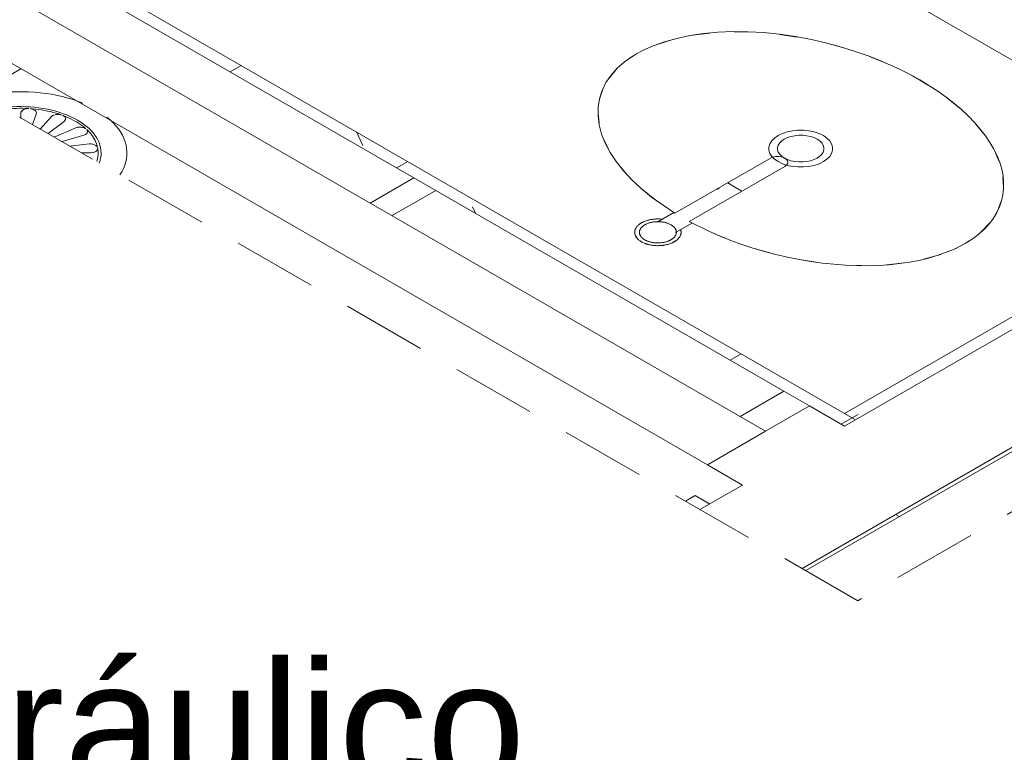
# Model space of a CAD drawing. Header units: millimetres. Extents: x 567 to 934, y -1 to 364.
# Tile 730 of 1056: x 733.24 to 735.58, y 125.29 to 127.03. Entities that reach past the tile are written whole.
import ezdxf

# ---------------------------------------------------------------- set-up
doc = ezdxf.new("R2010")
doc.units = ezdxf.units.MM
doc.header["$MEASUREMENT"] = 0
doc.linetypes.add('JIS_02_2.0', pattern=[0.3, 0.2, -0.1])
doc.linetypes.add('NULL', pattern=[0])
doc.layers.add('ARQ FINA', color=8, linetype='Continuous')
doc.layers.add('DI-Área do detalhe', color=10, linetype='JIS_02_2.0', lineweight=0)
doc.layers.add('Textos', color=7, linetype='Continuous', lineweight=9)
doc.styles.add('ArialBlack', font='txt')

msp = doc.modelspace()

# ---------------------------------------------------------------- linework, layer by layer
at = {"layer": 'ARQ FINA', "lineweight": 5}
for p, q in [((732.3966, 128.7777), (736.1231, 126.6262)), ((739.0598, 128.2917), (735.1964, 126.0612)), ((735.2224, 126.0762), (731.4699, 128.2427)), ((735.0953, 125.7228), (739.3023, 128.1517)), ((735.104, 125.7178), (739.3109, 128.1467)), ((735.0089, 126.0495), (731.4236, 128.1195)), ((731.285, 128.0395), (734.8704, 125.9695)), ((733.3462, 127.1295), (734.1732, 126.652)), ((733.2392, 126.9112), (733.1381, 126.8528)), ((733.2395, 126.8073), (733.239, 126.7946)), ((733.3117, 126.7977), (733.2853, 126.7678)), ((733.3695, 126.771), (733.3186, 126.7486)), ((733.3373, 126.7379), (733.3891, 126.7531)), ((733.4015, 126.7325), (733.356, 126.7271)), ((733.3836, 126.7111), (733.4057, 126.7114)), ((734.7934, 126.5677), (735.0221, 126.6998)), ((735.0544, 126.6792), (734.8274, 126.5482)), ((734.1732, 126.652), (734.0693, 126.592)), ((734.2252, 126.622), (734.1732, 126.652)), ((734.1213, 126.562), (734.2252, 126.622)), ((734.2252, 126.622), (735.0522, 126.1445)), ((734.8996, 126.6271), (734.8939, 126.6238)), ((734.9375, 126.629), (734.9187, 126.6399)), ((734.9525, 126.6203), (734.9375, 126.629)), ((736.1231, 126.6262), (735.1964, 126.0912)), ((734.7911, 126.5694), (734.7509, 126.5463)), ((734.7948, 126.5215), (734.8349, 126.5447)), ((734.9483, 126.0845), (735.0522, 126.1445)), ((735.0522, 126.1445), (735.1129, 126.1095)), ((735.1129, 126.1095), (735.0089, 126.0495)), ((735.1964, 126.0612), (735.1129, 126.1095)), ((735.1964, 126.0912), (735.2224, 126.0762)), ((734.8704, 125.9695), (735.0089, 126.0495)), ((734.8704, 125.9695), (734.954, 125.9212)), ((734.954, 125.9212), (734.8528, 125.8628)), ((734.8414, 125.8962), (734.8182, 125.8828)), ((734.876, 125.8762), (734.8414, 125.8962)), ((735.3177, 125.8512), (735.3263, 125.8462))]:
    msp.add_line(p, q, dxfattribs=at)
at = {"layer": 'ARQ FINA', "linetype": 'Continuous', "lineweight": 5}
for p, q in [((733.7366, 126.9041), (733.7626, 126.9191)), ((734.0366, 126.7609), (734.0514, 126.729)), ((734.1325, 126.6755), (734.1585, 126.6905)), ((734.3124, 126.583), (734.3196, 126.5675)), ((734.9244, 126.2183), (734.9504, 126.2333)), ((735.1884, 126.0659), (735.2144, 126.0809)), ((735.2144, 126.0809), (735.2286, 126.0891))]:
    msp.add_line(p, q, dxfattribs=at)
at = {"layer": 'ARQ FINA', "lineweight": 5}
for points in [[(734.8274, 126.5482), (734.8756, 126.5242), (734.9005, 126.5133), (734.9259, 126.5031), (734.9521, 126.4936), (734.9788, 126.4848), (735.006, 126.4767), (735.0332, 126.4695), (735.0606, 126.4631), (735.0884, 126.4576), (735.1161, 126.4529), (735.1436, 126.4491), (735.1709, 126.4462), (735.1981, 126.4442), (735.225, 126.4431), (735.2513, 126.4429), (735.2771, 126.4437), (735.3024, 126.4454), (735.327, 126.4479), (735.3507, 126.4514), (735.3735, 126.4557), (735.3956, 126.461), (735.4167, 126.4671), (735.4366, 126.474), (735.4553, 126.4817), (735.4729, 126.4903), (735.4894, 126.4996), (735.5044, 126.5095), (735.518, 126.5202), (735.5303, 126.5316), (735.5412, 126.5437), (735.5506, 126.5562), (735.5584, 126.5693), (735.5648, 126.583), (735.5696, 126.5971), (735.5728, 126.6115), (735.5744, 126.6263), (735.5744, 126.6415), (735.5729, 126.657), (735.5698, 126.6726), (735.5651, 126.6883), (735.5588, 126.7043), (735.551, 126.7203), (735.5418, 126.7362), (735.531, 126.7521), (735.5188, 126.7679), (735.5051, 126.7836), (735.4902, 126.799), (735.474, 126.8142), (735.4564, 126.8291), (735.4376, 126.8437), (735.4178, 126.8578), (735.3969, 126.8714), (735.3749, 126.8847), (735.352, 126.8974), (735.3283, 126.9094), (735.3039, 126.9208), (735.2786, 126.9316), (735.2527, 126.9418), (735.2265, 126.9511), (735.1998, 126.9597), (735.1726, 126.9676), (735.1451, 126.9746), (735.1176, 126.9808), (735.0797, 126.9879), (735.0416, 126.9934), (735.0041, 126.9971), (734.967, 126.9992), (734.9306, 126.9995), (734.8954, 126.9981), (734.8614, 126.9949), (734.8286, 126.9901), (734.7978, 126.9836), (734.7686, 126.9755), (734.7414, 126.9657), (734.7166, 126.9545), (734.6939, 126.9418), (734.6737, 126.9277), (734.6563, 126.9124), (734.6415, 126.8958), (734.6294, 126.8782), (734.6203, 126.8597), (734.6141, 126.8401), (734.6109, 126.8199), (734.6107, 126.7992), (734.6135, 126.7778), (734.6192, 126.7561), (734.6279, 126.7344), (734.6396, 126.7123), (734.654, 126.6904), (734.6621, 126.6796), (734.671, 126.6688), (734.6909, 126.6474), (734.7131, 126.6264), (734.7375, 126.6063), (734.7934, 126.5677)], [(734.8329, 126.9906), (734.8347, 126.9909), (734.8763, 126.9962)], [(734.9338, 126.9991), (734.9761, 126.9984)], [(735.0419, 126.9929), (735.084, 126.9867)], [(734.7465, 126.9677), (734.788, 126.981)], [(735.1513, 126.9727), (735.1945, 126.961)], [(734.6804, 126.9327), (734.702, 126.9467)], [(734.702, 126.9467), (734.7138, 126.9531)], [(735.2572, 126.9398), (735.2915, 126.926), (735.3, 126.9223)], [(734.6367, 126.8891), (734.6571, 126.9131)], [(735.3553, 126.8953), (735.375, 126.8843), (735.3938, 126.8731)], [(733.3866, 126.8292), (733.3751, 126.8337), (733.3632, 126.8379), (733.3509, 126.8416), (733.3382, 126.845), (733.3253, 126.8479), (733.3121, 126.8505), (733.2987, 126.8526), (733.2851, 126.8543), (733.2714, 126.8555), (733.2575, 126.8563), (733.2436, 126.8567), (733.2297, 126.8566), (733.2159, 126.8561), (733.2021, 126.8551), (733.1884, 126.8537), (733.1748, 126.8519), (733.1615, 126.8496), (733.1484, 126.8469), (733.1484, 126.8469)], [(734.6145, 126.8393), (734.6219, 126.8624)], [(735.4404, 126.8412), (735.4471, 126.8361), (735.4708, 126.8165)], [(733.3741, 126.7891), (733.3663, 126.7933), (733.3582, 126.7973), (733.3497, 126.801), (733.3408, 126.8044), (733.3316, 126.8076), (733.3221, 126.8104), (733.3124, 126.8129), (733.3024, 126.8151), (733.2923, 126.817), (733.282, 126.8185), (733.2715, 126.8197), (733.261, 126.8206), (733.2503, 126.8211), (733.2397, 126.8213), (733.229, 126.8212), (733.2184, 126.8207), (733.2078, 126.8198), (733.1973, 126.8186), (733.1973, 126.8186)], [(733.2581, 126.8167), (733.2507, 126.8171), (733.2434, 126.8173), (733.2361, 126.8173), (733.2287, 126.8171), (733.2214, 126.8168), (733.2141, 126.8163), (733.2068, 126.8156), (733.2033, 126.8152)], [(733.2395, 126.8073), (733.2406, 126.81), (733.2427, 126.8122), (733.2454, 126.814), (733.2486, 126.8153), (733.2503, 126.8158), (733.2512, 126.816), (733.2521, 126.8162), (733.253, 126.8164), (733.2539, 126.8165), (733.2548, 126.8166), (733.2556, 126.8167), (733.2563, 126.8167), (733.257, 126.8167), (733.2581, 126.8167)], [(733.2418, 126.8114), (733.2395, 126.8073)], [(733.3355, 126.8016), (733.3292, 126.8037), (733.3227, 126.8057), (733.3161, 126.8076), (733.3093, 126.8093), (733.3025, 126.8108), (733.2955, 126.8122), (733.2885, 126.8134), (733.2814, 126.8145), (733.2742, 126.8154), (733.267, 126.8161), (733.2615, 126.8165)], [(733.2615, 126.8165), (733.2632, 126.8163), (733.2637, 126.8162), (733.2643, 126.816), (733.2655, 126.8157), (733.2668, 126.8154), (733.2674, 126.8152), (733.268, 126.815), (733.2691, 126.8145), (733.2702, 126.8139), (733.2728, 126.8122), (733.2748, 126.8101), (733.2759, 126.8077), (733.276, 126.8049)], [(733.276, 126.8049), (733.2724, 126.7948), (733.2676, 126.7814), (733.2666, 126.7786)], [(733.276, 126.8049), (733.2753, 126.8092)], [(734.6132, 126.7836), (734.6112, 126.8041)], [(733.3428, 126.7865), (733.3319, 126.7782), (733.3176, 126.7674), (733.304, 126.7571)], [(733.3117, 126.7977), (733.3147, 126.7999), (733.3182, 126.8013), (733.322, 126.8023), (733.3259, 126.8027), (733.3278, 126.8027), (733.3288, 126.8027), (733.3297, 126.8026), (733.3306, 126.8025), (733.3315, 126.8024), (733.3324, 126.8023), (733.3332, 126.8021), (733.3339, 126.802), (733.3345, 126.8018), (733.3355, 126.8016)], [(733.3167, 126.8008), (733.3117, 126.7977)], [(733.3691, 126.7862), (733.3638, 126.7892), (733.3583, 126.792), (733.3526, 126.7947), (733.3468, 126.7972), (733.3407, 126.7996), (733.3384, 126.8005)], [(733.3384, 126.8005), (733.3398, 126.7998), (733.3402, 126.7996), (733.3406, 126.7994), (733.3414, 126.7988), (733.3423, 126.7982), (733.3427, 126.7978), (733.3431, 126.7975), (733.3437, 126.7968), (733.3443, 126.796), (733.3454, 126.7938), (733.3456, 126.7914), (733.3448, 126.7889), (733.3428, 126.7865)], [(733.3428, 126.7865), (733.3454, 126.7904)], [(733.3938, 126.7685), (733.3898, 126.772), (733.3854, 126.7755), (733.3809, 126.7788), (733.3761, 126.782), (733.3711, 126.7851), (733.3691, 126.7862)], [(733.4253, 126.687), (733.4273, 126.6931), (733.4288, 126.6992), (733.4297, 126.7053), (733.4299, 126.7115), (733.4296, 126.7176), (733.4287, 126.7238), (733.4272, 126.7299), (733.4251, 126.7359), (733.4224, 126.7419), (733.4191, 126.7477), (733.4153, 126.7535), (733.411, 126.7591), (733.4061, 126.7646), (733.4006, 126.7699), (733.3947, 126.775), (733.3883, 126.7799), (733.3814, 126.7846), (733.3741, 126.7891), (733.3741, 126.7891)], [(733.4742, 126.6588), (733.4789, 126.6664), (733.4828, 126.6741), (733.486, 126.6819), (733.4884, 126.6898), (733.4901, 126.6977), (733.491, 126.7058), (733.4911, 126.7138), (733.4905, 126.7218), (733.4891, 126.7298), (733.487, 126.7377), (733.484, 126.7456), (733.4804, 126.7533), (733.476, 126.7609), (733.4709, 126.7684), (733.4651, 126.7757), (733.4586, 126.7828), (733.4514, 126.7897), (733.4436, 126.7963), (733.4436, 126.7963)], [(733.3695, 126.771), (733.3738, 126.7722), (733.3781, 126.7726), (733.3823, 126.7725), (733.386, 126.7719), (733.3878, 126.7714), (733.3886, 126.7712), (733.3894, 126.7709), (733.3902, 126.7706), (733.3909, 126.7702), (733.3916, 126.7699), (733.3922, 126.7696), (733.3927, 126.7693), (733.3931, 126.769), (733.3938, 126.7685)], [(733.3764, 126.7725), (733.3695, 126.771)], [(733.3957, 126.7668), (733.3964, 126.7659), (733.3966, 126.7656), (733.3968, 126.7653), (733.3971, 126.7645), (733.3974, 126.7637), (733.3975, 126.7633), (733.3976, 126.7629), (733.3977, 126.7621), (733.3976, 126.7613), (733.3969, 126.759), (733.3953, 126.7569), (733.3927, 126.7548), (733.3891, 126.7531)], [(733.4216, 126.7241), (733.4205, 126.7283), (733.4192, 126.7325), (733.4176, 126.7366), (733.4157, 126.7407), (733.4135, 126.7448), (733.4111, 126.7488), (733.4083, 126.7527), (733.4053, 126.7566), (733.402, 126.7604), (733.3985, 126.7641), (733.3957, 126.7668)], [(735.146, 126.7525), (735.1358, 126.7574), (735.1243, 126.7612), (735.1119, 126.7638), (735.0988, 126.7651), (735.0856, 126.7651), (735.0725, 126.7638), (735.0601, 126.7612), (735.0486, 126.7574), (735.0384, 126.7525), (735.0299, 126.7466), (735.0233, 126.74), (735.0188, 126.7328), (735.0165, 126.7252), (735.0165, 126.7176), (735.0188, 126.71), (735.0233, 126.7029), (735.0299, 126.6962), (735.0384, 126.6904), (735.0486, 126.6854), (735.0601, 126.6816), (735.0725, 126.679), (735.0856, 126.6777), (735.0988, 126.6777), (735.1119, 126.679), (735.1243, 126.6816), (735.1358, 126.6854), (735.146, 126.6904), (735.1545, 126.6962), (735.1611, 126.7029), (735.1657, 126.71), (735.168, 126.7176), (735.168, 126.7252), (735.1657, 126.7328), (735.1611, 126.74), (735.1545, 126.7466), (735.146, 126.7525)], [(735.5076, 126.7803), (735.528, 126.7554)], [(733.3891, 126.7531), (733.3944, 126.756)], [(734.6348, 126.7221), (734.6254, 126.7417)], [(735.1312, 126.7439), (735.1238, 126.7475), (735.1155, 126.7502), (735.1065, 126.7521), (735.097, 126.7531), (735.0874, 126.7531), (735.0779, 126.7521), (735.0689, 126.7502), (735.0606, 126.7475), (735.0532, 126.7439), (735.0471, 126.7397), (735.0423, 126.7349), (735.039, 126.7296), (735.0373, 126.7242), (735.0373, 126.7186), (735.039, 126.7132), (735.0423, 126.708), (735.0471, 126.7032), (735.0532, 126.6989), (735.0606, 126.6953), (735.0689, 126.6926), (735.0779, 126.6907), (735.0874, 126.6897), (735.097, 126.6897), (735.1065, 126.6907), (735.1155, 126.6926), (735.1238, 126.6953), (735.1312, 126.6989), (735.1374, 126.7032), (735.1422, 126.708), (735.1454, 126.7132), (735.1471, 126.7186), (735.1471, 126.7242), (735.1454, 126.7296), (735.1422, 126.7349), (735.1374, 126.7397), (735.1312, 126.7439)], [(733.4015, 126.7325), (733.4063, 126.7324), (733.4105, 126.7317), (733.4141, 126.7306), (733.4171, 126.7291), (733.4183, 126.7283), (733.4189, 126.7278), (733.4194, 126.7274), (733.4198, 126.7269), (733.4203, 126.7264), (733.4206, 126.7259), (733.4209, 126.7255), (733.4211, 126.7251), (733.4213, 126.7247), (733.4216, 126.7241)], [(733.4089, 126.7321), (733.4015, 126.7325)], [(733.422, 126.7221), (733.4219, 126.7211), (733.4219, 126.7208), (733.4218, 126.7205), (733.4216, 126.7197), (733.4212, 126.7189), (733.421, 126.7185), (733.4208, 126.7181), (733.4202, 126.7174), (733.4195, 126.7166), (733.4172, 126.7148), (733.4141, 126.7132), (733.4103, 126.712), (733.4057, 126.7114)], [(733.4057, 126.7114), (733.4126, 126.7127)], [(733.4194, 126.6905), (733.4204, 126.6936), (733.4215, 126.6978), (733.4222, 126.702), (733.4227, 126.7062), (733.4229, 126.7105), (733.4228, 126.7147), (733.4224, 126.719), (733.422, 126.7221)], [(735.5523, 126.7165), (735.563, 126.6922)], [(735.0544, 126.6792), (735.057, 126.681), (735.0591, 126.683), (735.0605, 126.6852), (735.0613, 126.6875), (735.0614, 126.6899), (735.0608, 126.6922), (735.0595, 126.6944), (735.0577, 126.6965), (735.0552, 126.6984), (735.0522, 126.7), (735.0488, 126.7013), (735.0451, 126.7022), (735.0411, 126.7028), (735.0371, 126.7029), (735.033, 126.7027), (735.0291, 126.7021), (735.0254, 126.7011), (735.0221, 126.6998)], [(734.6816, 126.6577), (734.6802, 126.6591), (734.6636, 126.6786)], [(735.5726, 126.6542), (735.5739, 126.6298)], [(734.7515, 126.5961), (734.7379, 126.6064), (734.7239, 126.6177)], [(735.5689, 126.5966), (735.5596, 126.5724), (735.5592, 126.5716)], [(734.7636, 126.5536), (734.7614, 126.5538), (734.7592, 126.5539), (734.757, 126.5541), (734.7548, 126.5541), (734.7526, 126.5542), (734.7504, 126.5541), (734.7482, 126.5541), (734.746, 126.5539), (734.7438, 126.5537), (734.7417, 126.5535), (734.7395, 126.5532), (734.7374, 126.5529), (734.7353, 126.5525), (734.7332, 126.5521), (734.7312, 126.5516), (734.7292, 126.5511), (734.7272, 126.5505), (734.7253, 126.5499), (734.7234, 126.5492), (734.7215, 126.5485), (734.7197, 126.5478), (734.718, 126.547), (734.7163, 126.5462), (734.7147, 126.5453), (734.7139, 126.5448)], [(734.7181, 126.547), (734.7176, 126.5468), (734.7171, 126.5466), (734.7166, 126.5463), (734.7162, 126.5461), (734.7157, 126.5459), (734.7152, 126.5456), (734.7148, 126.5454), (734.7143, 126.5451), (734.7139, 126.5448)], [(734.7839, 126.5044), (734.7851, 126.5052), (734.7862, 126.5059), (734.7873, 126.5067), (734.7884, 126.5075), (734.7894, 126.5083), (734.7903, 126.5092), (734.7912, 126.5101), (734.792, 126.511), (734.7928, 126.5119), (734.7935, 126.5128), (734.7941, 126.5138), (734.7947, 126.5147), (734.7952, 126.5157), (734.7956, 126.5167), (734.7959, 126.5177), (734.7962, 126.5187), (734.7965, 126.5197), (734.7966, 126.5207), (734.7967, 126.5217), (734.7967, 126.5227), (734.7966, 126.5237), (734.7965, 126.5247), (734.7963, 126.5257), (734.796, 126.5267), (734.7957, 126.5277), (734.7953, 126.5287), (734.7948, 126.5297), (734.7943, 126.5307), (734.7937, 126.5316), (734.793, 126.5325), (734.7922, 126.5335), (734.7914, 126.5344), (734.7906, 126.5352), (734.7897, 126.5361), (734.7887, 126.5369), (734.7876, 126.5378), (734.7865, 126.5386), (734.7854, 126.5393), (734.7842, 126.5401), (734.7829, 126.5408), (734.7816, 126.5415), (734.7803, 126.5421), (734.7789, 126.5427), (734.7775, 126.5433), (734.776, 126.5439), (734.7745, 126.5444), (734.7729, 126.5449), (734.7714, 126.5453), (734.7698, 126.5457), (734.7681, 126.5461), (734.7665, 126.5464), (734.7648, 126.5467), (734.7631, 126.547), (734.7614, 126.5472), (734.7597, 126.5474), (734.7579, 126.5475), (734.7562, 126.5476), (734.7544, 126.5477), (734.7527, 126.5477), (734.7509, 126.5476), (734.7492, 126.5476), (734.7474, 126.5475), (734.7457, 126.5473), (734.7439, 126.5471), (734.7422, 126.5469), (734.7405, 126.5467), (734.7389, 126.5464), (734.7372, 126.546), (734.7356, 126.5456), (734.734, 126.5452), (734.7324, 126.5448), (734.7309, 126.5443), (734.7294, 126.5438), (734.7279, 126.5432), (734.7265, 126.5426), (734.7251, 126.542), (734.7238, 126.5413), (734.7225, 126.5406), (734.7218, 126.5403)], [(734.7505, 126.5541), (734.7491, 126.5541), (734.7477, 126.554), (734.7462, 126.5539), (734.7448, 126.5538), (734.7434, 126.5537), (734.742, 126.5535), (734.7407, 126.5534), (734.7393, 126.5532), (734.7379, 126.553)], [(734.7574, 126.5475), (734.7563, 126.5476), (734.7552, 126.5476), (734.7541, 126.5477), (734.753, 126.5477), (734.7519, 126.5477), (734.7507, 126.5476), (734.7496, 126.5476), (734.7485, 126.5475), (734.7474, 126.5475)], [(734.7139, 126.5448), (734.7123, 126.5439), (734.7109, 126.543), (734.7095, 126.542), (734.7081, 126.541), (734.7069, 126.5399), (734.7057, 126.5389), (734.7046, 126.5377), (734.7036, 126.5366), (734.7026, 126.5355), (734.7018, 126.5343), (734.701, 126.5331), (734.7003, 126.5319), (734.6996, 126.5307), (734.6991, 126.5295), (734.6987, 126.5282), (734.6983, 126.527), (734.698, 126.5257), (734.6978, 126.5244), (734.6977, 126.5232), (734.6977, 126.5219), (734.6978, 126.5206), (734.698, 126.5193), (734.6982, 126.5181), (734.6986, 126.5168), (734.699, 126.5156), (734.6995, 126.5143), (734.7001, 126.5131), (734.7008, 126.5119), (734.7015, 126.5107), (734.7024, 126.5095), (734.7033, 126.5084), (734.7043, 126.5072), (734.7054, 126.5061), (734.7066, 126.5051), (734.7078, 126.504), (734.7091, 126.503), (734.7105, 126.502), (734.7119, 126.501), (734.7134, 126.5001), (734.715, 126.4992), (734.7166, 126.4983), (734.7183, 126.4975), (734.7201, 126.4967), (734.7219, 126.496), (734.7237, 126.4953), (734.7256, 126.4947), (734.7276, 126.4941), (734.7295, 126.4935), (734.7316, 126.493), (734.7336, 126.4925), (734.7357, 126.4921), (734.7378, 126.4917), (734.7399, 126.4914), (734.7421, 126.4911), (734.7443, 126.4909), (734.7464, 126.4907), (734.7486, 126.4906), (734.7508, 126.4905), (734.753, 126.4905), (734.7552, 126.4906), (734.7574, 126.4906), (734.7596, 126.4908), (734.7618, 126.491), (734.764, 126.4912), (734.7661, 126.4915), (734.7683, 126.4918), (734.7704, 126.4922), (734.7724, 126.4926), (734.7745, 126.4931), (734.7765, 126.4936), (734.7785, 126.4942), (734.7804, 126.4948), (734.7823, 126.4954), (734.7841, 126.4962), (734.7859, 126.4969), (734.7876, 126.4977), (734.7893, 126.4985), (734.791, 126.4994), (734.7918, 126.4998)], [(734.6992, 126.5298), (734.699, 126.5292), (734.6988, 126.5286), (734.6986, 126.528), (734.6984, 126.5274), (734.6983, 126.5268), (734.6981, 126.5263), (734.698, 126.5257), (734.6979, 126.5251), (734.6978, 126.5245)], [(734.7218, 126.5403), (734.7206, 126.5395), (734.7194, 126.5388), (734.7183, 126.538), (734.7173, 126.5372), (734.7163, 126.5363), (734.7153, 126.5355), (734.7144, 126.5346), (734.7136, 126.5337), (734.7129, 126.5328), (734.7122, 126.5319), (734.7115, 126.5309), (734.711, 126.53), (734.7105, 126.529), (734.7101, 126.528), (734.7097, 126.527), (734.7094, 126.526), (734.7092, 126.525), (734.7091, 126.524), (734.709, 126.523), (734.709, 126.522), (734.709, 126.521), (734.7092, 126.52), (734.7094, 126.5189), (734.7096, 126.5179), (734.71, 126.5169), (734.7104, 126.516), (734.7108, 126.515), (734.7114, 126.514), (734.712, 126.5131), (734.7127, 126.5121), (734.7134, 126.5112), (734.7142, 126.5103), (734.7151, 126.5094), (734.716, 126.5086), (734.717, 126.5077), (734.718, 126.5069), (734.7191, 126.5061), (734.7203, 126.5054), (734.7215, 126.5046), (734.7227, 126.5039), (734.724, 126.5032), (734.7254, 126.5026), (734.7268, 126.502), (734.7282, 126.5014), (734.7297, 126.5008), (734.7312, 126.5003), (734.7327, 126.4998), (734.7343, 126.4994), (734.7359, 126.499), (734.7375, 126.4986), (734.7392, 126.4983), (734.7409, 126.498), (734.7426, 126.4977), (734.7443, 126.4975), (734.746, 126.4973), (734.7477, 126.4972), (734.7495, 126.4971), (734.7512, 126.497), (734.753, 126.497), (734.7548, 126.497), (734.7565, 126.4971), (734.7582, 126.4972), (734.76, 126.4974), (734.7617, 126.4975), (734.7634, 126.4978), (734.7651, 126.498), (734.7668, 126.4983), (734.7684, 126.4987), (734.7701, 126.4991), (734.7717, 126.4995), (734.7732, 126.4999), (734.7748, 126.5004), (734.7763, 126.5009), (734.7777, 126.5015), (734.7792, 126.5021), (734.7805, 126.5027), (734.7819, 126.5034), (734.7832, 126.5041), (734.7839, 126.5044)], [(734.7094, 126.5259), (734.7092, 126.5248), (734.709, 126.5238), (734.709, 126.5227), (734.709, 126.5217), (734.7091, 126.5206), (734.7092, 126.5196), (734.7095, 126.5186), (734.7098, 126.5175), (734.7102, 126.5165)], [(734.7139, 126.5448), (734.7133, 126.5445), (734.7128, 126.5442), (734.7123, 126.5439), (734.7117, 126.5435), (734.7112, 126.5432), (734.7107, 126.5429), (734.7102, 126.5425), (734.7097, 126.5422), (734.7093, 126.5418)], [(734.7218, 126.5402), (734.7215, 126.5401), (734.7212, 126.5399), (734.7209, 126.5397), (734.7206, 126.5395), (734.7203, 126.5394), (734.7201, 126.5392), (734.7198, 126.539), (734.7195, 126.5388), (734.7192, 126.5386)], [(734.7259, 126.5423), (734.7254, 126.5421), (734.725, 126.5419), (734.7245, 126.5417), (734.724, 126.5414), (734.7236, 126.5412), (734.7231, 126.541), (734.7227, 126.5407), (734.7223, 126.5405), (734.7218, 126.5402)], [(734.7918, 126.4998), (734.7933, 126.5008), (734.7948, 126.5017), (734.7962, 126.5027), (734.7975, 126.5037), (734.7988, 126.5048), (734.7999, 126.5058), (734.8011, 126.5069), (734.8021, 126.5081), (734.803, 126.5092), (734.8039, 126.5104), (734.8047, 126.5116), (734.8054, 126.5128), (734.806, 126.514), (734.8065, 126.5152), (734.807, 126.5165), (734.8074, 126.5177), (734.8076, 126.519), (734.8078, 126.5203), (734.8079, 126.5215), (734.8079, 126.5228), (734.8079, 126.5241), (734.8077, 126.5253), (734.8074, 126.5266), (734.8071, 126.5279), (734.8067, 126.5291)], [(734.7963, 126.5188), (734.7965, 126.5199), (734.7966, 126.5209), (734.7967, 126.522), (734.7967, 126.523), (734.7966, 126.524), (734.7964, 126.5251), (734.7962, 126.5261), (734.7959, 126.5272), (734.7955, 126.5282)], [(734.9135, 126.5082), (734.8936, 126.5165), (734.8757, 126.5244)], [(735.5426, 126.5456), (735.5196, 126.5217)], [(734.7012, 126.5113), (734.7017, 126.5105), (734.7022, 126.5097), (734.7028, 126.509), (734.7034, 126.5083), (734.7041, 126.5075), (734.7047, 126.5068), (734.7054, 126.5061), (734.7062, 126.5054), (734.707, 126.5047)], [(734.7797, 126.5023), (734.7802, 126.5026), (734.7807, 126.5028), (734.7812, 126.503), (734.7816, 126.5032), (734.7821, 126.5035), (734.7825, 126.5037), (734.783, 126.5039), (734.7834, 126.5042), (734.7838, 126.5044)], [(734.7838, 126.5044), (734.7841, 126.5046), (734.7844, 126.5048), (734.7847, 126.505), (734.785, 126.5051), (734.7853, 126.5053), (734.7856, 126.5055), (734.7859, 126.5057), (734.7862, 126.5059), (734.7864, 126.5061)], [(734.7876, 126.4976), (734.7881, 126.4979), (734.7886, 126.4981), (734.789, 126.4984), (734.7895, 126.4986), (734.79, 126.4988), (734.7904, 126.4991), (734.7909, 126.4993), (734.7914, 126.4996), (734.7918, 126.4998)], [(734.7918, 126.4998), (734.7923, 126.5002), (734.7929, 126.5005), (734.7934, 126.5008), (734.7939, 126.5011), (734.7944, 126.5015), (734.7949, 126.5018), (734.7954, 126.5022), (734.7959, 126.5025), (734.7964, 126.5029)], [(734.8064, 126.5149), (734.8067, 126.5155), (734.8069, 126.5161), (734.8071, 126.5167), (734.8072, 126.5173), (734.8074, 126.5178), (734.8075, 126.5184), (734.8076, 126.519), (734.8077, 126.5196), (734.8078, 126.5202)], [(735.4944, 126.5028), (735.483, 126.4958)], [(734.7222, 126.4959), (734.7231, 126.4955), (734.724, 126.4952), (734.725, 126.4949), (734.7259, 126.4946), (734.7268, 126.4943), (734.7278, 126.494), (734.7287, 126.4937), (734.7297, 126.4935), (734.7307, 126.4932)], [(734.7482, 126.4972), (734.7493, 126.4971), (734.7504, 126.4971), (734.7516, 126.497), (734.7527, 126.497), (734.7538, 126.497), (734.7549, 126.4971), (734.756, 126.4971), (734.7572, 126.4971), (734.7583, 126.4972)], [(734.7552, 126.4906), (734.7566, 126.4906), (734.758, 126.4907), (734.7594, 126.4908), (734.7608, 126.4909), (734.7622, 126.491), (734.7636, 126.4911), (734.765, 126.4913), (734.7664, 126.4915), (734.7677, 126.4917)], [(735.019, 126.4735), (734.985, 126.4832), (734.9822, 126.484)], [(735.483, 126.4958), (735.4591, 126.4834)], [(735.1284, 126.4515), (735.0938, 126.457)], [(735.4251, 126.4699), (735.3836, 126.4582)], [(735.2364, 126.4433), (735.2005, 126.4445)], [(735.3374, 126.4496), (735.2972, 126.4453)]]:
    msp.add_lwpolyline(points, dxfattribs=at)
at = {"layer": 'DI-Área do detalhe'}
msp.add_lwpolyline([(727.1027, 130.3374), (733.3468, 133.9424), (741.4719, 129.2514), (735.2278, 125.6464), (727.1027, 130.3374)], dxfattribs=at)

# ---------------------------------------------------------------- texts
at = {"layer": 'Textos', "linetype": 'NULL', "insert": (730.7807, 125.1974), "char_height": 0.3, "width": 8.85563, "attachment_point": 7, "line_spacing_factor": 0.6, "style": 'ArialBlack'}
msp.add_mtext('PAV.01 - Hidráulico', dxfattribs=at)

doc.saveas('drawing.dxf')
